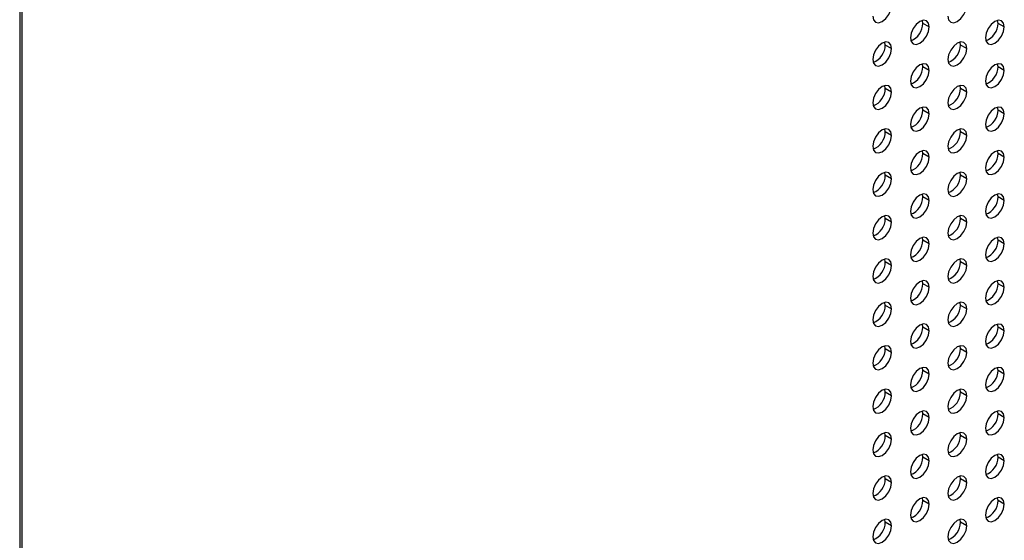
# Model space of a CAD drawing. Header units: millimetres. Extents: x 0 to 1118, y 0 to 864.
# Tile 274 of 304: x 1000 to 1019, y 663 to 672. Entities that reach past the tile are written whole.
import ezdxf

# ---------------------------------------------------------------- set-up
doc = ezdxf.new("R2010")
doc.units = ezdxf.units.MM

msp = doc.modelspace()

# ---------------------------------------------------------------- linework, layer by layer
at = {"color": 7, "linetype": 'Continuous', "lineweight": 25}
for p, q in [((1000.0472, 627.7028), (1000.0472, 703.437)), ((999.9984, 703.369), (999.9984, 627.6348)), ((1016.9915, 672.3109), (1016.9839, 672.3658)), ((1017.1094, 672.2429), (1016.9915, 672.3109)), ((1018.4058, 672.3108), (1018.3981, 672.3657)), ((1018.5236, 672.2428), (1018.4058, 672.3108)), ((1016.2844, 671.9027), (1016.2768, 671.9576)), ((1017.6986, 671.9026), (1017.691, 671.9575)), ((1016.4023, 671.8347), (1016.2844, 671.9027)), ((1017.8165, 671.8345), (1017.6986, 671.9026)), ((1016.9915, 671.4944), (1016.9839, 671.5493)), ((1018.4058, 671.4942), (1018.3981, 671.5491)), ((1017.1094, 671.4263), (1016.9915, 671.4944)), ((1018.5236, 671.4262), (1018.4058, 671.4942)), ((1016.2844, 671.0862), (1016.2768, 671.1411)), ((1016.4023, 671.0181), (1016.2844, 671.0862)), ((1017.6986, 671.086), (1017.691, 671.1409)), ((1017.8165, 671.018), (1017.6986, 671.086)), ((1016.9915, 670.6778), (1016.9839, 670.7327)), ((1017.1094, 670.6098), (1016.9915, 670.6778)), ((1018.4058, 670.6777), (1018.3981, 670.7326)), ((1018.5236, 670.6097), (1018.4058, 670.6777)), ((1016.2844, 670.2696), (1016.2768, 670.3245)), ((1016.4023, 670.2016), (1016.2844, 670.2696)), ((1017.6986, 670.2695), (1017.691, 670.3244)), ((1017.8165, 670.2015), (1017.6986, 670.2695)), ((1016.9915, 669.8613), (1016.9839, 669.9162)), ((1018.4058, 669.8612), (1018.3981, 669.916)), ((1017.1094, 669.7933), (1016.9915, 669.8613)), ((1018.5236, 669.7931), (1018.4058, 669.8612)), ((1016.2844, 669.4531), (1016.2768, 669.508)), ((1017.6986, 669.453), (1017.691, 669.5078)), ((1016.4023, 669.3851), (1016.2844, 669.4531)), ((1017.8165, 669.3849), (1017.6986, 669.453)), ((1016.9915, 669.0448), (1016.9839, 669.0996)), ((1017.1094, 668.9767), (1016.9915, 669.0448)), ((1018.4058, 669.0446), (1018.3981, 669.0995)), ((1018.5236, 668.9766), (1018.4058, 669.0446)), ((1016.2844, 668.6365), (1016.2768, 668.6914)), ((1016.4023, 668.5685), (1016.2844, 668.6365)), ((1017.6986, 668.6364), (1017.691, 668.6913)), ((1017.8165, 668.5684), (1017.6986, 668.6364)), ((1016.9915, 668.2282), (1016.9839, 668.2831)), ((1017.1094, 668.1602), (1016.9915, 668.2282)), ((1018.4058, 668.2281), (1018.3981, 668.283)), ((1018.5236, 668.16), (1018.4058, 668.2281)), ((1016.2844, 667.82), (1016.2768, 667.8749)), ((1017.6986, 667.8199), (1017.691, 667.8748)), ((1016.4023, 667.752), (1016.2844, 667.82)), ((1017.8165, 667.7518), (1017.6986, 667.8199)), ((1016.9915, 667.4117), (1016.9839, 667.4666)), ((1018.4058, 667.4115), (1018.3981, 667.4664)), ((1017.1094, 667.3436), (1016.9915, 667.4117)), ((1018.5236, 667.3435), (1018.4058, 667.4115)), ((1016.2844, 667.0035), (1016.2768, 667.0584)), ((1016.4023, 666.9354), (1016.2844, 667.0035)), ((1017.6986, 667.0033), (1017.691, 667.0582)), ((1017.8165, 666.9353), (1017.6986, 667.0033)), ((1016.9915, 666.5951), (1016.9839, 666.65)), ((1017.1094, 666.5271), (1016.9915, 666.5951)), ((1018.4058, 666.595), (1018.3981, 666.6499)), ((1018.5236, 666.527), (1018.4058, 666.595)), ((1016.2844, 666.1869), (1016.2768, 666.2418)), ((1016.4023, 666.1189), (1016.2844, 666.1869)), ((1017.6986, 666.1868), (1017.691, 666.2417)), ((1017.8165, 666.1188), (1017.6986, 666.1868)), ((1016.9915, 665.7786), (1016.9839, 665.8335)), ((1018.4058, 665.7785), (1018.3981, 665.8333)), ((1017.1094, 665.7106), (1016.9915, 665.7786)), ((1018.5236, 665.7104), (1018.4058, 665.7785)), ((1016.2844, 665.3704), (1016.2768, 665.4253)), ((1016.4023, 665.3024), (1016.2844, 665.3704)), ((1017.6986, 665.3703), (1017.691, 665.4251)), ((1017.8165, 665.3022), (1017.6986, 665.3703)), ((1016.9915, 664.962), (1016.9839, 665.0169)), ((1017.1094, 664.894), (1016.9915, 664.962)), ((1018.4058, 664.9619), (1018.3981, 665.0168)), ((1018.5236, 664.8939), (1018.4058, 664.9619)), ((1016.2844, 664.5538), (1016.2768, 664.6087)), ((1016.4023, 664.4858), (1016.2844, 664.5538)), ((1017.6986, 664.5537), (1017.691, 664.6086)), ((1017.8165, 664.4857), (1017.6986, 664.5537)), ((1016.9915, 664.1455), (1016.9839, 664.2004)), ((1017.1094, 664.0775), (1016.9915, 664.1455)), ((1018.4058, 664.1454), (1018.3981, 664.2003)), ((1018.5236, 664.0773), (1018.4058, 664.1454)), ((1016.2844, 663.7373), (1016.2768, 663.7922)), ((1017.6986, 663.7372), (1017.691, 663.7921)), ((1016.4023, 663.6693), (1016.2844, 663.7373)), ((1017.8165, 663.6691), (1017.6986, 663.7372)), ((1016.9915, 663.329), (1016.9839, 663.3839)), ((1017.1094, 663.2609), (1016.9915, 663.329)), ((1018.4058, 663.3288), (1018.3981, 663.3837)), ((1018.5236, 663.2608), (1018.4058, 663.3288)), ((1016.2844, 662.9208), (1016.2768, 662.9756)), ((1016.4023, 662.8527), (1016.2844, 662.9208)), ((1017.6986, 662.9206), (1017.691, 662.9755)), ((1017.8165, 662.8526), (1017.6986, 662.9206))]:
    msp.add_line(p, q, dxfattribs=at)
at = {"color": 7, "linetype": 'Continuous', "lineweight": 25, "flags": 128}
for points in [[(1016.0487, 672.4471), (1016.0622, 672.3768), (1016.1005, 672.3327), (1016.1579, 672.3215), (1016.2255, 672.345), (1016.2932, 672.3996), (1016.3505, 672.477), (1016.3888, 672.5653), (1016.4023, 672.6512)], [(1017.4629, 672.447), (1017.4764, 672.3766), (1017.5147, 672.3325), (1017.5721, 672.3214), (1017.6397, 672.3449), (1017.7074, 672.3995), (1017.7647, 672.4769), (1017.803, 672.5652), (1017.8165, 672.6511)], [(1017.1094, 672.2429), (1017.0959, 672.3132), (1017.0576, 672.3573), (1017.0003, 672.3685), (1016.9326, 672.345), (1016.865, 672.2904), (1016.8076, 672.213), (1016.7693, 672.1247), (1016.7558, 672.0388)], [(1018.5236, 672.2428), (1018.5101, 672.3131), (1018.4718, 672.3572), (1018.4145, 672.3683), (1018.3468, 672.3448), (1018.2792, 672.2902), (1018.2218, 672.2129), (1018.1835, 672.1245), (1018.17, 672.0386)], [(1016.7558, 672.0388), (1016.7693, 671.9684), (1016.8076, 671.9243), (1016.865, 671.9132), (1016.9326, 671.9367), (1017.0003, 671.9913), (1017.0576, 672.0686), (1017.0959, 672.157), (1017.1094, 672.2429)], [(1018.17, 672.0386), (1018.1835, 671.9683), (1018.2218, 671.9242), (1018.2792, 671.913), (1018.3468, 671.9366), (1018.4145, 671.9912), (1018.4718, 672.0685), (1018.5101, 672.1569), (1018.5236, 672.2428)], [(1016.4023, 671.8347), (1016.3888, 671.905), (1016.3505, 671.9491), (1016.2932, 671.9603), (1016.2255, 671.9368), (1016.1579, 671.8822), (1016.1005, 671.8048), (1016.0622, 671.7165), (1016.0487, 671.6306)], [(1017.8165, 671.8345), (1017.803, 671.9049), (1017.7647, 671.949), (1017.7074, 671.9601), (1017.6397, 671.9366), (1017.5721, 671.882), (1017.5147, 671.8047), (1017.4764, 671.7163), (1017.4629, 671.6304)], [(1016.0487, 671.6306), (1016.0622, 671.5602), (1016.1005, 671.5161), (1016.1579, 671.505), (1016.2255, 671.5285), (1016.2932, 671.5831), (1016.3505, 671.6604), (1016.3888, 671.7488), (1016.4023, 671.8347)], [(1017.4629, 671.6304), (1017.4764, 671.5601), (1017.5147, 671.516), (1017.5721, 671.5048), (1017.6397, 671.5284), (1017.7074, 671.583), (1017.7647, 671.6603), (1017.803, 671.7487), (1017.8165, 671.8345)], [(1017.1094, 671.4263), (1017.0959, 671.4967), (1017.0576, 671.5408), (1017.0003, 671.5519), (1016.9326, 671.5284), (1016.865, 671.4738), (1016.8076, 671.3965), (1016.7693, 671.3081), (1016.7558, 671.2222)], [(1018.5236, 671.4262), (1018.5101, 671.4966), (1018.4718, 671.5407), (1018.4145, 671.5518), (1018.3468, 671.5283), (1018.2792, 671.4737), (1018.2218, 671.3963), (1018.1835, 671.308), (1018.17, 671.2221)], [(1016.7558, 671.2222), (1016.7693, 671.1519), (1016.8076, 671.1078), (1016.865, 671.0966), (1016.9326, 671.1202), (1017.0003, 671.1747), (1017.0576, 671.2521), (1017.0959, 671.3405), (1017.1094, 671.4263)], [(1018.17, 671.2221), (1018.1835, 671.1518), (1018.2218, 671.1077), (1018.2792, 671.0965), (1018.3468, 671.12), (1018.4145, 671.1746), (1018.4718, 671.252), (1018.5101, 671.3403), (1018.5236, 671.4262)], [(1016.4023, 671.0181), (1016.3888, 671.0885), (1016.3505, 671.1326), (1016.2932, 671.1437), (1016.2255, 671.1202), (1016.1579, 671.0656), (1016.1005, 670.9883), (1016.0622, 670.8999), (1016.0487, 670.814)], [(1016.0487, 670.814), (1016.0622, 670.7437), (1016.1005, 670.6996), (1016.1579, 670.6884), (1016.2255, 670.712), (1016.2932, 670.7665), (1016.3505, 670.8439), (1016.3888, 670.9323), (1016.4023, 671.0181)], [(1017.8165, 671.018), (1017.803, 671.0884), (1017.7647, 671.1325), (1017.7074, 671.1436), (1017.6397, 671.1201), (1017.5721, 671.0655), (1017.5147, 670.9881), (1017.4764, 670.8998), (1017.4629, 670.8139)], [(1017.4629, 670.8139), (1017.4764, 670.7436), (1017.5147, 670.6994), (1017.5721, 670.6883), (1017.6397, 670.7118), (1017.7074, 670.7664), (1017.7647, 670.8438), (1017.803, 670.9321), (1017.8165, 671.018)], [(1017.1094, 670.6098), (1017.0959, 670.6802), (1017.0576, 670.7243), (1017.0003, 670.7354), (1016.9326, 670.7119), (1016.865, 670.6573), (1016.8076, 670.5799), (1016.7693, 670.4916), (1016.7558, 670.4057)], [(1018.5236, 670.6097), (1018.5101, 670.68), (1018.4718, 670.7241), (1018.4145, 670.7353), (1018.3468, 670.7118), (1018.2792, 670.6572), (1018.2218, 670.5798), (1018.1835, 670.4915), (1018.17, 670.4056)], [(1016.7558, 670.4057), (1016.7693, 670.3353), (1016.8076, 670.2912), (1016.865, 670.2801), (1016.9326, 670.3036), (1017.0003, 670.3582), (1017.0576, 670.4356), (1017.0959, 670.5239), (1017.1094, 670.6098)], [(1018.17, 670.4056), (1018.1835, 670.3352), (1018.2218, 670.2911), (1018.2792, 670.28), (1018.3468, 670.3035), (1018.4145, 670.3581), (1018.4718, 670.4354), (1018.5101, 670.5238), (1018.5236, 670.6097)], [(1016.4023, 670.2016), (1016.3888, 670.2719), (1016.3505, 670.3161), (1016.2932, 670.3272), (1016.2255, 670.3037), (1016.1579, 670.2491), (1016.1005, 670.1717), (1016.0622, 670.0834), (1016.0487, 669.9975)], [(1017.8165, 670.2015), (1017.803, 670.2718), (1017.7647, 670.3159), (1017.7074, 670.3271), (1017.6397, 670.3035), (1017.5721, 670.249), (1017.5147, 670.1716), (1017.4764, 670.0832), (1017.4629, 669.9974)], [(1016.0487, 669.9975), (1016.0622, 669.9271), (1016.1005, 669.883), (1016.1579, 669.8719), (1016.2255, 669.8954), (1016.2932, 669.95), (1016.3505, 670.0274), (1016.3888, 670.1157), (1016.4023, 670.2016)], [(1017.4629, 669.9974), (1017.4764, 669.927), (1017.5147, 669.8829), (1017.5721, 669.8718), (1017.6397, 669.8953), (1017.7074, 669.9499), (1017.7647, 670.0272), (1017.803, 670.1156), (1017.8165, 670.2015)], [(1017.1094, 669.7933), (1017.0959, 669.8636), (1017.0576, 669.9077), (1017.0003, 669.9189), (1016.9326, 669.8953), (1016.865, 669.8408), (1016.8076, 669.7634), (1016.7693, 669.675), (1016.7558, 669.5892)], [(1018.5236, 669.7931), (1018.5101, 669.8635), (1018.4718, 669.9076), (1018.4145, 669.9187), (1018.3468, 669.8952), (1018.2792, 669.8406), (1018.2218, 669.7633), (1018.1835, 669.6749), (1018.17, 669.589)], [(1016.7558, 669.5892), (1016.7693, 669.5188), (1016.8076, 669.4747), (1016.865, 669.4636), (1016.9326, 669.4871), (1017.0003, 669.5417), (1017.0576, 669.619), (1017.0959, 669.7074), (1017.1094, 669.7933)], [(1018.17, 669.589), (1018.1835, 669.5187), (1018.2218, 669.4746), (1018.2792, 669.4634), (1018.3468, 669.4869), (1018.4145, 669.5415), (1018.4718, 669.6189), (1018.5101, 669.7072), (1018.5236, 669.7931)], [(1016.4023, 669.3851), (1016.3888, 669.4554), (1016.3505, 669.4995), (1016.2932, 669.5107), (1016.2255, 669.4871), (1016.1579, 669.4325), (1016.1005, 669.3552), (1016.0622, 669.2668), (1016.0487, 669.181)], [(1017.8165, 669.3849), (1017.803, 669.4553), (1017.7647, 669.4994), (1017.7074, 669.5105), (1017.6397, 669.487), (1017.5721, 669.4324), (1017.5147, 669.3551), (1017.4764, 669.2667), (1017.4629, 669.1808)], [(1016.0487, 669.181), (1016.0622, 669.1106), (1016.1005, 669.0665), (1016.1579, 669.0554), (1016.2255, 669.0789), (1016.2932, 669.1335), (1016.3505, 669.2108), (1016.3888, 669.2992), (1016.4023, 669.3851)], [(1017.4629, 669.1808), (1017.4764, 669.1105), (1017.5147, 669.0664), (1017.5721, 669.0552), (1017.6397, 669.0787), (1017.7074, 669.1333), (1017.7647, 669.2107), (1017.803, 669.299), (1017.8165, 669.3849)], [(1017.1094, 668.9767), (1017.0959, 669.0471), (1017.0576, 669.0912), (1017.0003, 669.1023), (1016.9326, 669.0788), (1016.865, 669.0242), (1016.8076, 668.9469), (1016.7693, 668.8585), (1016.7558, 668.7726)], [(1016.7558, 668.7726), (1016.7693, 668.7023), (1016.8076, 668.6582), (1016.865, 668.647), (1016.9326, 668.6705), (1017.0003, 668.7251), (1017.0576, 668.8025), (1017.0959, 668.8908), (1017.1094, 668.9767)], [(1018.5236, 668.9766), (1018.5101, 669.0469), (1018.4718, 669.091), (1018.4145, 669.1022), (1018.3468, 669.0787), (1018.2792, 669.0241), (1018.2218, 668.9467), (1018.1835, 668.8584), (1018.17, 668.7725)], [(1018.17, 668.7725), (1018.1835, 668.7021), (1018.2218, 668.658), (1018.2792, 668.6469), (1018.3468, 668.6704), (1018.4145, 668.725), (1018.4718, 668.8024), (1018.5101, 668.8907), (1018.5236, 668.9766)], [(1016.4023, 668.5685), (1016.3888, 668.6389), (1016.3505, 668.683), (1016.2932, 668.6941), (1016.2255, 668.6706), (1016.1579, 668.616), (1016.1005, 668.5386), (1016.0622, 668.4503), (1016.0487, 668.3644)], [(1017.8165, 668.5684), (1017.803, 668.6387), (1017.7647, 668.6828), (1017.7074, 668.694), (1017.6397, 668.6705), (1017.5721, 668.6159), (1017.5147, 668.5385), (1017.4764, 668.4502), (1017.4629, 668.3643)], [(1016.0487, 668.3644), (1016.0622, 668.2941), (1016.1005, 668.25), (1016.1579, 668.2388), (1016.2255, 668.2623), (1016.2932, 668.3169), (1016.3505, 668.3943), (1016.3888, 668.4826), (1016.4023, 668.5685)], [(1017.4629, 668.3643), (1017.4764, 668.2939), (1017.5147, 668.2498), (1017.5721, 668.2387), (1017.6397, 668.2622), (1017.7074, 668.3168), (1017.7647, 668.3941), (1017.803, 668.4825), (1017.8165, 668.5684)], [(1017.1094, 668.1602), (1017.0959, 668.2305), (1017.0576, 668.2746), (1017.0003, 668.2858), (1016.9326, 668.2623), (1016.865, 668.2077), (1016.8076, 668.1303), (1016.7693, 668.042), (1016.7558, 667.9561)], [(1018.5236, 668.16), (1018.5101, 668.2304), (1018.4718, 668.2745), (1018.4145, 668.2856), (1018.3468, 668.2621), (1018.2792, 668.2075), (1018.2218, 668.1302), (1018.1835, 668.0418), (1018.17, 667.9559)], [(1016.7558, 667.9561), (1016.7693, 667.8857), (1016.8076, 667.8416), (1016.865, 667.8305), (1016.9326, 667.854), (1017.0003, 667.9086), (1017.0576, 667.9859), (1017.0959, 668.0743), (1017.1094, 668.1602)], [(1018.17, 667.9559), (1018.1835, 667.8856), (1018.2218, 667.8415), (1018.2792, 667.8303), (1018.3468, 667.8539), (1018.4145, 667.9085), (1018.4718, 667.9858), (1018.5101, 668.0742), (1018.5236, 668.16)], [(1016.4023, 667.752), (1016.3888, 667.8223), (1016.3505, 667.8664), (1016.2932, 667.8776), (1016.2255, 667.8541), (1016.1579, 667.7995), (1016.1005, 667.7221), (1016.0622, 667.6338), (1016.0487, 667.5479)], [(1017.8165, 667.7518), (1017.803, 667.8222), (1017.7647, 667.8663), (1017.7074, 667.8774), (1017.6397, 667.8539), (1017.5721, 667.7993), (1017.5147, 667.722), (1017.4764, 667.6336), (1017.4629, 667.5477)], [(1016.0487, 667.5479), (1016.0622, 667.4775), (1016.1005, 667.4334), (1016.1579, 667.4223), (1016.2255, 667.4458), (1016.2932, 667.5004), (1016.3505, 667.5777), (1016.3888, 667.6661), (1016.4023, 667.752)], [(1017.4629, 667.5477), (1017.4764, 667.4774), (1017.5147, 667.4333), (1017.5721, 667.4221), (1017.6397, 667.4457), (1017.7074, 667.5002), (1017.7647, 667.5776), (1017.803, 667.666), (1017.8165, 667.7518)], [(1017.1094, 667.3436), (1017.0959, 667.414), (1017.0576, 667.4581), (1017.0003, 667.4692), (1016.9326, 667.4457), (1016.865, 667.3911), (1016.8076, 667.3138), (1016.7693, 667.2254), (1016.7558, 667.1395)], [(1018.5236, 667.3435), (1018.5101, 667.4139), (1018.4718, 667.458), (1018.4145, 667.4691), (1018.3468, 667.4456), (1018.2792, 667.391), (1018.2218, 667.3136), (1018.1835, 667.2253), (1018.17, 667.1394)], [(1016.7558, 667.1395), (1016.7693, 667.0692), (1016.8076, 667.0251), (1016.865, 667.0139), (1016.9326, 667.0375), (1017.0003, 667.092), (1017.0576, 667.1694), (1017.0959, 667.2578), (1017.1094, 667.3436)], [(1018.17, 667.1394), (1018.1835, 667.0691), (1018.2218, 667.0249), (1018.2792, 667.0138), (1018.3468, 667.0373), (1018.4145, 667.0919), (1018.4718, 667.1693), (1018.5101, 667.2576), (1018.5236, 667.3435)], [(1016.4023, 666.9354), (1016.3888, 667.0058), (1016.3505, 667.0499), (1016.2932, 667.061), (1016.2255, 667.0375), (1016.1579, 666.9829), (1016.1005, 666.9056), (1016.0622, 666.8172), (1016.0487, 666.7313)], [(1016.0487, 666.7313), (1016.0622, 666.661), (1016.1005, 666.6169), (1016.1579, 666.6057), (1016.2255, 666.6292), (1016.2932, 666.6838), (1016.3505, 666.7612), (1016.3888, 666.8495), (1016.4023, 666.9354)], [(1017.8165, 666.9353), (1017.803, 667.0057), (1017.7647, 667.0498), (1017.7074, 667.0609), (1017.6397, 667.0374), (1017.5721, 666.9828), (1017.5147, 666.9054), (1017.4764, 666.8171), (1017.4629, 666.7312)], [(1017.4629, 666.7312), (1017.4764, 666.6608), (1017.5147, 666.6167), (1017.5721, 666.6056), (1017.6397, 666.6291), (1017.7074, 666.6837), (1017.7647, 666.7611), (1017.803, 666.8494), (1017.8165, 666.9353)], [(1017.1094, 666.5271), (1017.0959, 666.5974), (1017.0576, 666.6416), (1017.0003, 666.6527), (1016.9326, 666.6292), (1016.865, 666.5746), (1016.8076, 666.4972), (1016.7693, 666.4089), (1016.7558, 666.323)], [(1018.5236, 666.527), (1018.5101, 666.5973), (1018.4718, 666.6414), (1018.4145, 666.6526), (1018.3468, 666.629), (1018.2792, 666.5745), (1018.2218, 666.4971), (1018.1835, 666.4087), (1018.17, 666.3229)], [(1016.7558, 666.323), (1016.7693, 666.2526), (1016.8076, 666.2085), (1016.865, 666.1974), (1016.9326, 666.2209), (1017.0003, 666.2755), (1017.0576, 666.3529), (1017.0959, 666.4412), (1017.1094, 666.5271)], [(1018.17, 666.3229), (1018.1835, 666.2525), (1018.2218, 666.2084), (1018.2792, 666.1973), (1018.3468, 666.2208), (1018.4145, 666.2754), (1018.4718, 666.3527), (1018.5101, 666.4411), (1018.5236, 666.527)], [(1016.4023, 666.1189), (1016.3888, 666.1892), (1016.3505, 666.2333), (1016.2932, 666.2445), (1016.2255, 666.221), (1016.1579, 666.1664), (1016.1005, 666.089), (1016.0622, 666.0007), (1016.0487, 665.9148)], [(1017.8165, 666.1188), (1017.803, 666.1891), (1017.7647, 666.2332), (1017.7074, 666.2444), (1017.6397, 666.2208), (1017.5721, 666.1663), (1017.5147, 666.0889), (1017.4764, 666.0005), (1017.4629, 665.9147)], [(1016.0487, 665.9148), (1016.0622, 665.8444), (1016.1005, 665.8003), (1016.1579, 665.7892), (1016.2255, 665.8127), (1016.2932, 665.8673), (1016.3505, 665.9447), (1016.3888, 666.033), (1016.4023, 666.1189)], [(1017.4629, 665.9147), (1017.4764, 665.8443), (1017.5147, 665.8002), (1017.5721, 665.7891), (1017.6397, 665.8126), (1017.7074, 665.8672), (1017.7647, 665.9445), (1017.803, 666.0329), (1017.8165, 666.1188)], [(1017.1094, 665.7106), (1017.0959, 665.7809), (1017.0576, 665.825), (1017.0003, 665.8362), (1016.9326, 665.8126), (1016.865, 665.758), (1016.8076, 665.6807), (1016.7693, 665.5923), (1016.7558, 665.5065)], [(1018.5236, 665.7104), (1018.5101, 665.7808), (1018.4718, 665.8249), (1018.4145, 665.836), (1018.3468, 665.8125), (1018.2792, 665.7579), (1018.2218, 665.6806), (1018.1835, 665.5922), (1018.17, 665.5063)], [(1016.7558, 665.5065), (1016.7693, 665.4361), (1016.8076, 665.392), (1016.865, 665.3809), (1016.9326, 665.4044), (1017.0003, 665.459), (1017.0576, 665.5363), (1017.0959, 665.6247), (1017.1094, 665.7106)], [(1018.17, 665.5063), (1018.1835, 665.436), (1018.2218, 665.3919), (1018.2792, 665.3807), (1018.3468, 665.4042), (1018.4145, 665.4588), (1018.4718, 665.5362), (1018.5101, 665.6245), (1018.5236, 665.7104)], [(1016.4023, 665.3024), (1016.3888, 665.3727), (1016.3505, 665.4168), (1016.2932, 665.428), (1016.2255, 665.4044), (1016.1579, 665.3498), (1016.1005, 665.2725), (1016.0622, 665.1841), (1016.0487, 665.0983)], [(1017.8165, 665.3022), (1017.803, 665.3726), (1017.7647, 665.4167), (1017.7074, 665.4278), (1017.6397, 665.4043), (1017.5721, 665.3497), (1017.5147, 665.2724), (1017.4764, 665.184), (1017.4629, 665.0981)], [(1016.0487, 665.0983), (1016.0622, 665.0279), (1016.1005, 664.9838), (1016.1579, 664.9727), (1016.2255, 664.9962), (1016.2932, 665.0508), (1016.3505, 665.1281), (1016.3888, 665.2165), (1016.4023, 665.3024)], [(1017.4629, 665.0981), (1017.4764, 665.0278), (1017.5147, 664.9837), (1017.5721, 664.9725), (1017.6397, 664.996), (1017.7074, 665.0506), (1017.7647, 665.128), (1017.803, 665.2163), (1017.8165, 665.3022)], [(1017.1094, 664.894), (1017.0959, 664.9644), (1017.0576, 665.0085), (1017.0003, 665.0196), (1016.9326, 664.9961), (1016.865, 664.9415), (1016.8076, 664.8641), (1016.7693, 664.7758), (1016.7558, 664.6899)], [(1016.7558, 664.6899), (1016.7693, 664.6196), (1016.8076, 664.5755), (1016.865, 664.5643), (1016.9326, 664.5878), (1017.0003, 664.6424), (1017.0576, 664.7198), (1017.0959, 664.8081), (1017.1094, 664.894)], [(1018.5236, 664.8939), (1018.5101, 664.9642), (1018.4718, 665.0083), (1018.4145, 665.0195), (1018.3468, 664.996), (1018.2792, 664.9414), (1018.2218, 664.864), (1018.1835, 664.7757), (1018.17, 664.6898)], [(1018.17, 664.6898), (1018.1835, 664.6194), (1018.2218, 664.5753), (1018.2792, 664.5642), (1018.3468, 664.5877), (1018.4145, 664.6423), (1018.4718, 664.7196), (1018.5101, 664.808), (1018.5236, 664.8939)], [(1016.4023, 664.4858), (1016.3888, 664.5562), (1016.3505, 664.6003), (1016.2932, 664.6114), (1016.2255, 664.5879), (1016.1579, 664.5333), (1016.1005, 664.4559), (1016.0622, 664.3676), (1016.0487, 664.2817)], [(1017.8165, 664.4857), (1017.803, 664.556), (1017.7647, 664.6001), (1017.7074, 664.6113), (1017.6397, 664.5878), (1017.5721, 664.5332), (1017.5147, 664.4558), (1017.4764, 664.3675), (1017.4629, 664.2816)], [(1016.0487, 664.2817), (1016.0622, 664.2114), (1016.1005, 664.1673), (1016.1579, 664.1561), (1016.2255, 664.1796), (1016.2932, 664.2342), (1016.3505, 664.3116), (1016.3888, 664.3999), (1016.4023, 664.4858)], [(1017.4629, 664.2816), (1017.4764, 664.2112), (1017.5147, 664.1671), (1017.5721, 664.156), (1017.6397, 664.1795), (1017.7074, 664.2341), (1017.7647, 664.3114), (1017.803, 664.3998), (1017.8165, 664.4857)], [(1017.1094, 664.0775), (1017.0959, 664.1478), (1017.0576, 664.1919), (1017.0003, 664.2031), (1016.9326, 664.1796), (1016.865, 664.125), (1016.8076, 664.0476), (1016.7693, 663.9593), (1016.7558, 663.8734)], [(1018.5236, 664.0773), (1018.5101, 664.1477), (1018.4718, 664.1918), (1018.4145, 664.2029), (1018.3468, 664.1794), (1018.2792, 664.1248), (1018.2218, 664.0475), (1018.1835, 663.9591), (1018.17, 663.8732)], [(1016.7558, 663.8734), (1016.7693, 663.803), (1016.8076, 663.7589), (1016.865, 663.7478), (1016.9326, 663.7713), (1017.0003, 663.8259), (1017.0576, 663.9032), (1017.0959, 663.9916), (1017.1094, 664.0775)], [(1018.17, 663.8732), (1018.1835, 663.8029), (1018.2218, 663.7588), (1018.2792, 663.7476), (1018.3468, 663.7712), (1018.4145, 663.8257), (1018.4718, 663.9031), (1018.5101, 663.9915), (1018.5236, 664.0773)], [(1016.4023, 663.6693), (1016.3888, 663.7396), (1016.3505, 663.7837), (1016.2932, 663.7949), (1016.2255, 663.7714), (1016.1579, 663.7168), (1016.1005, 663.6394), (1016.0622, 663.5511), (1016.0487, 663.4652)], [(1017.8165, 663.6691), (1017.803, 663.7395), (1017.7647, 663.7836), (1017.7074, 663.7947), (1017.6397, 663.7712), (1017.5721, 663.7166), (1017.5147, 663.6393), (1017.4764, 663.5509), (1017.4629, 663.465)], [(1016.0487, 663.4652), (1016.0622, 663.3948), (1016.1005, 663.3507), (1016.1579, 663.3396), (1016.2255, 663.3631), (1016.2932, 663.4177), (1016.3505, 663.495), (1016.3888, 663.5834), (1016.4023, 663.6693)], [(1017.4629, 663.465), (1017.4764, 663.3947), (1017.5147, 663.3506), (1017.5721, 663.3394), (1017.6397, 663.363), (1017.7074, 663.4175), (1017.7647, 663.4949), (1017.803, 663.5833), (1017.8165, 663.6691)], [(1017.1094, 663.2609), (1017.0959, 663.3313), (1017.0576, 663.3754), (1017.0003, 663.3865), (1016.9326, 663.363), (1016.865, 663.3084), (1016.8076, 663.2311), (1016.7693, 663.1427), (1016.7558, 663.0568)], [(1016.7558, 663.0568), (1016.7693, 662.9865), (1016.8076, 662.9424), (1016.865, 662.9312), (1016.9326, 662.9547), (1017.0003, 663.0093), (1017.0576, 663.0867), (1017.0959, 663.175), (1017.1094, 663.2609)], [(1018.5236, 663.2608), (1018.5101, 663.3312), (1018.4718, 663.3753), (1018.4145, 663.3864), (1018.3468, 663.3629), (1018.2792, 663.3083), (1018.2218, 663.2309), (1018.1835, 663.1426), (1018.17, 663.0567)], [(1018.17, 663.0567), (1018.1835, 662.9863), (1018.2218, 662.9422), (1018.2792, 662.9311), (1018.3468, 662.9546), (1018.4145, 663.0092), (1018.4718, 663.0866), (1018.5101, 663.1749), (1018.5236, 663.2608)], [(1016.4023, 662.8527), (1016.3888, 662.9231), (1016.3505, 662.9672), (1016.2932, 662.9783), (1016.2255, 662.9548), (1016.1579, 662.9002), (1016.1005, 662.8229), (1016.0622, 662.7345), (1016.0487, 662.6486)], [(1016.0487, 662.6486), (1016.0622, 662.5783), (1016.1005, 662.5342), (1016.1579, 662.523), (1016.2255, 662.5465), (1016.2932, 662.6011), (1016.3505, 662.6785), (1016.3888, 662.7668), (1016.4023, 662.8527)], [(1017.8165, 662.8526), (1017.803, 662.9229), (1017.7647, 662.9671), (1017.7074, 662.9782), (1017.6397, 662.9547), (1017.5721, 662.9001), (1017.5147, 662.8227), (1017.4764, 662.7344), (1017.4629, 662.6485)], [(1017.4629, 662.6485), (1017.4764, 662.5781), (1017.5147, 662.534), (1017.5721, 662.5229), (1017.6397, 662.5464), (1017.7074, 662.601), (1017.7647, 662.6784), (1017.803, 662.7667), (1017.8165, 662.8526)]]:
    msp.add_lwpolyline(points, dxfattribs=at)
at = {"color": 7, "linetype": 'Continuous', "lineweight": 25}
for centre in [(1016.6374, 672.3149), (1018.0516, 672.3147), (1015.9303, 671.9067), (1017.3445, 671.9065), (1016.6374, 671.4983), (1018.0516, 671.4982), (1015.9303, 671.0901), (1017.3445, 671.09), (1016.6374, 670.6818), (1018.0516, 670.6817), (1015.9303, 670.2736), (1017.3445, 670.2735), (1016.6374, 669.8653), (1018.0516, 669.8651), (1015.9303, 669.4571), (1017.3445, 669.4569), (1016.6374, 669.0487), (1018.0516, 669.0486), (1015.9303, 668.6405), (1017.3445, 668.6404), (1016.6374, 668.2322), (1018.0516, 668.232), (1015.9303, 667.824), (1017.3445, 667.8238), (1016.6374, 667.4156), (1018.0516, 667.4155), (1015.9303, 667.0074), (1017.3445, 667.0073), (1016.6374, 666.5991), (1018.0516, 666.599), (1015.9303, 666.1909), (1017.3445, 666.1908), (1016.6374, 665.7826), (1018.0516, 665.7824), (1015.9303, 665.3743), (1017.3445, 665.3742), (1016.6374, 664.966), (1018.0516, 664.9659), (1015.9303, 664.5578), (1017.3445, 664.5577), (1016.6374, 664.1495), (1018.0516, 664.1493), (1015.9303, 663.7413), (1017.3445, 663.7411), (1016.6374, 663.3329), (1018.0516, 663.3328), (1015.9303, 662.9247), (1017.3445, 662.9246)]:
    msp.add_arc(centre, 0.3542, 290.85165, 359.35937, dxfattribs=at)

doc.saveas('drawing.dxf')
